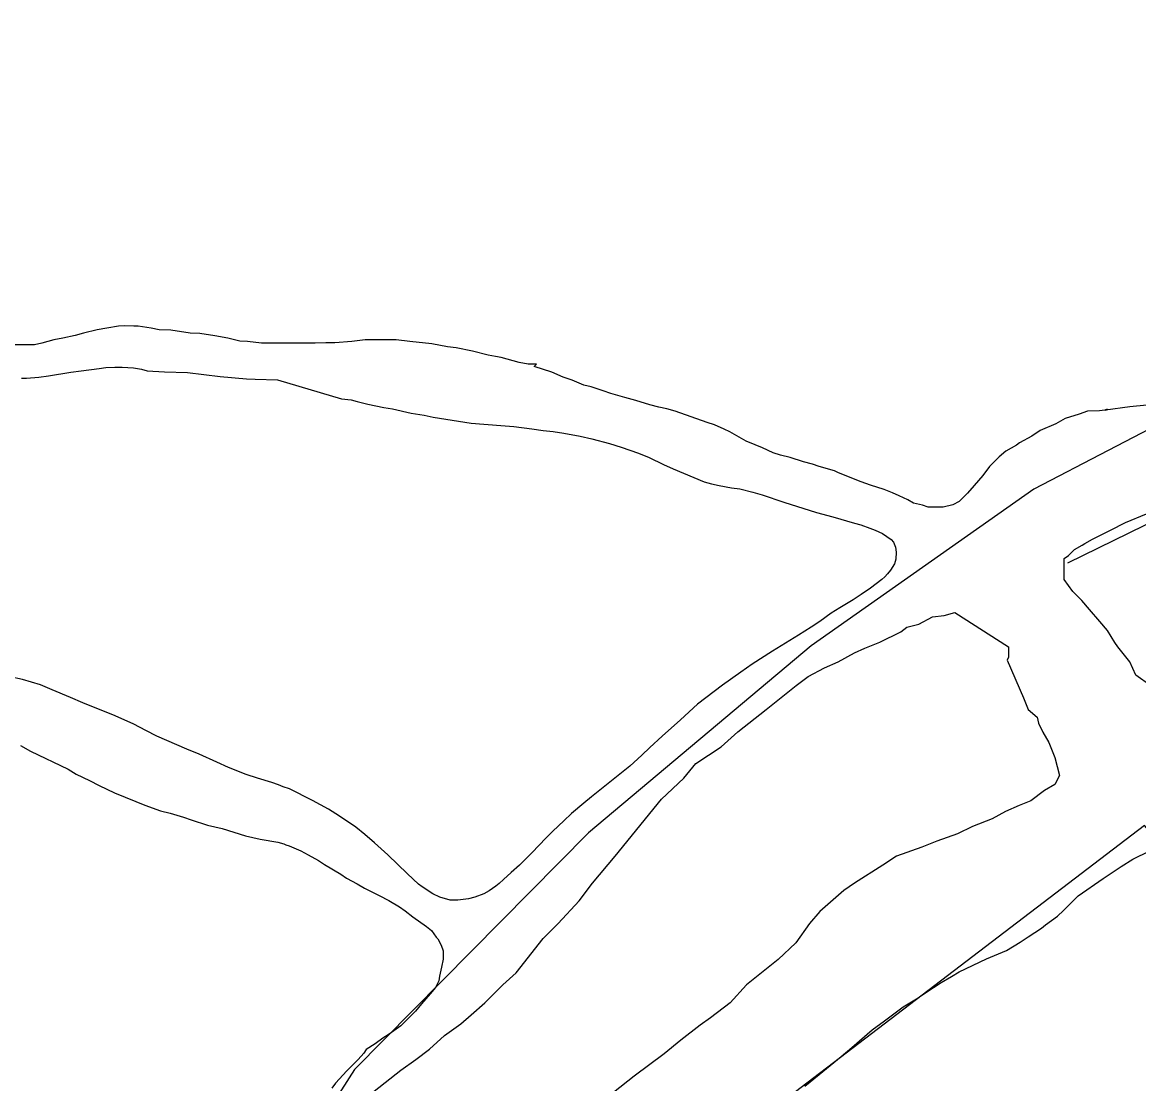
# Model space of a CAD drawing. Extents: x 3355724 to 3393621, y 594744 to 620174.
# Drawn here: x 3366451 to 3367585, y 602356 to 603434 of the extents above; entities that cross this region are included whole.
import ezdxf

# ---------------------------------------------------------------- set-up
doc = ezdxf.new("R2010")
doc.units = 0
for name, color, linetype in [('V-SITE-VEGE', 7, 'Continuous'), ('V-TOPO-SHOR', 7, 'Continuous'), ('V-UTIL-LINE', 7, 'Continuous')]:
    doc.layers.add(name, color=color, linetype=linetype)

msp = doc.modelspace()

# ---------------------------------------------------------------- linework, layer by layer
at = {"layer": 'V-SITE-VEGE'}
for p, q in [((3366526.7, 603121.8), (3366513, 603118.4)), ((3366536.5, 603123.5), (3366526.7, 603121.8)), ((3366548.5, 603125.3), (3366536.5, 603123.5)), ((3366554.8, 603125.8), (3366548.5, 603125.3)), ((3366563.9, 603125.3), (3366554.8, 603125.8)), ((3366568.5, 603125.3), (3366563.9, 603125.3)), ((3366581.7, 603123.5), (3366568.5, 603125.3)), ((3366589.7, 603121.8), (3366581.7, 603123.5)), ((3366601.7, 603121.2), (3366589.7, 603121.8)), ((3366621.2, 603118.4), (3366601.7, 603121.2)), ((3366482.6, 603111.6), (3366470.6, 603108.1)), ((3366491.8, 603113.3), (3366482.6, 603111.6)), ((3366504.4, 603116.1), (3366491.8, 603113.3)), ((3366513, 603118.4), (3366504.4, 603116.1)), ((3366630.9, 603117.8), (3366621.2, 603118.4)), ((3366646.4, 603115.5), (3366630.9, 603117.8)), ((3366659.5, 603113.2), (3366646.4, 603115.5)), ((3366671.6, 603110.3), (3366659.5, 603113.2)), ((3366679.6, 603109.7), (3366671.6, 603110.3)), ((3366693.9, 603108), (3366679.6, 603109.7)), ((3366759.2, 603108.6), (3366748.3, 603108)), ((3366768.3, 603108.6), (3366759.2, 603108.6)), ((3366785.5, 603109.7), (3366768.3, 603108.6)), ((3366799.2, 603111.4), (3366785.5, 603109.7)), ((3366830.7, 603111.4), (3366799.2, 603111.4)), ((3366844.5, 603109.7), (3366830.7, 603111.4)), ((3366866.8, 603107.4), (3366844.5, 603109.7)), ((3366463.2, 603106.4), (3366435.1, 603106.4)), ((3366470.6, 603108.1), (3366463.2, 603106.4)), ((3366748.3, 603108), (3366693.9, 603108)), ((3366882.8, 603104.5), (3366866.8, 603107.4)), ((3366891.4, 603103.3), (3366882.8, 603104.5)), ((3366908, 603099.9), (3366891.4, 603103.3)), ((3366924, 603095.9), (3366908, 603099.9)), ((3366931.5, 603094.7), (3366924, 603095.9)), ((3366937.2, 603093.6), (3366931.5, 603094.7)), ((3366955.5, 603088.4), (3366937.2, 603093.6)), ((3366964.7, 603086.7), (3366955.5, 603088.4)), ((3366973.3, 603086.7), (3366964.7, 603086.7)), ((3366971, 603084.4), (3366973.3, 603086.7)), ((3366988.7, 603078.7), (3366971, 603084.4)), ((3367000.2, 603073.5), (3366988.7, 603078.7)), ((3367009.3, 603070.6), (3367000.2, 603073.5)), ((3367021.4, 603065.5), (3367009.3, 603070.6)), ((3367028.8, 603063.8), (3367021.4, 603065.5)), ((3367040.8, 603059.8), (3367028.8, 603063.8)), ((3367048.8, 603056.9), (3367040.8, 603059.8)), ((3367063.1, 603052.9), (3367048.8, 603056.9)), ((3367074, 603050), (3367063.1, 603052.9)), ((3367088.3, 603045.4), (3367074, 603050)), ((3367097.5, 603043.1), (3367088.3, 603045.4)), ((3367105.5, 603041.4), (3367097.5, 603043.1)), ((3367114.1, 603039.1), (3367105.5, 603041.4)), ((3367553.2, 603041.2), (3367550.9, 603040)), ((3367576.1, 603043.5), (3367551.5, 603040)), ((3367551.5, 603040), (3367553.2, 603041.2)), ((3367593.3, 603045.2), (3367576.1, 603043.5)), ((3367146.7, 603027.6), (3367114.1, 603039.1)), ((3367510.3, 603031.5), (3367501.1, 603026.3)), ((3367524.6, 603036), (3367510.3, 603031.5)), ((3367533.2, 603038.9), (3367524.6, 603036)), ((3367545.2, 603039.5), (3367533.2, 603038.9)), ((3367550.9, 603040), (3367545.2, 603039.5)), ((3367154.2, 603025.3), (3367146.7, 603027.6)), ((3367163.9, 603020.8), (3367154.2, 603025.3)), ((3367169.6, 603017.9), (3367163.9, 603020.8)), ((3367179.3, 603012.7), (3367169.6, 603017.9)), ((3367485.1, 603019.5), (3367476.5, 603013.7)), ((3367501.1, 603026.3), (3367485.1, 603019.5)), ((3367186.2, 603008.7), (3367179.3, 603012.7)), ((3367195.4, 603004.7), (3367186.2, 603008.7)), ((3367463.9, 603006.9), (3367461, 603004.6)), ((3367476.5, 603013.7), (3367463.9, 603006.9)), ((3367202.8, 603001.8), (3367195.4, 603004.7)), ((3367213.7, 602996.7), (3367202.8, 603001.8)), ((3367221.1, 602994.4), (3367213.7, 602996.7)), ((3367450.1, 602998.3), (3367443.3, 602992.6)), ((3367461, 603004.6), (3367450.1, 602998.3)), ((3367230.9, 602992.1), (3367221.1, 602994.4)), ((3367244.6, 602987.5), (3367230.9, 602992.1)), ((3367253.8, 602985.2), (3367244.6, 602987.5)), ((3367260.6, 602982.9), (3367253.8, 602985.2)), ((3367443.3, 602992.6), (3367433.5, 602982.8)), ((3367276.1, 602978.3), (3367260.6, 602982.9)), ((3367279.5, 602976.6), (3367276.1, 602978.3)), ((3367293.8, 602970.9), (3367279.5, 602976.6)), ((3367426.7, 602973.7), (3367418.1, 602963.4)), ((3367433.5, 602982.8), (3367426.7, 602973.7)), ((3367303, 602967.4), (3367293.8, 602970.9)), ((3367312.7, 602964), (3367303, 602967.4)), ((3367326.5, 602959.4), (3367312.7, 602964)), ((3367418.1, 602963.4), (3367411.2, 602955.9)), ((3367335, 602956), (3367326.5, 602959.4)), ((3367341.9, 602953.1), (3367335, 602956)), ((3367350.5, 602949.1), (3367341.9, 602953.1)), ((3367411.2, 602955.9), (3367402.6, 602947.4)), ((3367356.2, 602945.7), (3367350.5, 602949.1)), ((3367365.4, 602943.4), (3367356.2, 602945.7)), ((3367371.1, 602941.6), (3367365.4, 602943.4)), ((3367386.6, 602941.6), (3367371.1, 602941.6)), ((3367396.3, 602943.9), (3367386.6, 602941.6)), ((3367402.6, 602947.4), (3367396.3, 602943.9)), ((3366448.7, 602699.4), (3366459, 602693.6)), ((3366459, 602693.6), (3366497.3, 602675.3)), ((3366497.3, 602675.3), (3366505.3, 602670.1)), ((3366505.3, 602670.1), (3366519.1, 602663.8)), ((3366519.1, 602663.8), (3366528.8, 602658.7)), ((3366528.8, 602658.7), (3366544.2, 602651.2)), ((3366544.2, 602651.2), (3366566, 602642.6)), ((3366566, 602642.6), (3366575.1, 602638.6)), ((3366575.1, 602638.6), (3366591.2, 602632.9)), ((3366591.2, 602632.9), (3366600.9, 602630.6)), ((3366600.9, 602630.6), (3366614.6, 602626.6)), ((3366614.6, 602626.6), (3366622.1, 602623.7)), ((3366622.1, 602623.7), (3366638.7, 602618.5)), ((3366638.7, 602618.5), (3366653.6, 602615.1)), ((3366653.6, 602615.1), (3366677.6, 602607.6)), ((3366677.6, 602607.6), (3366692.5, 602604.2)), ((3366692.5, 602604.2), (3366710.2, 602601.3)), ((3366710.2, 602601.3), (3366716.5, 602599.6)), ((3366716.5, 602599.6), (3366718.3, 602598.5)), ((3366718.3, 602598.5), (3366721.7, 602597.3)), ((3366721.7, 602597.3), (3366733.7, 602592.2)), ((3366733.7, 602592.2), (3366741.2, 602588.1)), ((3366741.2, 602588.1), (3366751.5, 602582.4)), ((3367579.3, 602583.7), (3367596.5, 602592.3)), ((3366751.5, 602582.4), (3366757.8, 602578.4)), ((3366757.8, 602578.4), (3366774.4, 602568.7)), ((3367549, 602564.3), (3367567.3, 602576.3)), ((3367567.3, 602576.3), (3367579.3, 602583.7)), ((3366774.4, 602568.7), (3366780.1, 602564.6)), ((3366780.1, 602564.6), (3366791, 602558.9)), ((3367523.8, 602546.5), (3367549, 602564.3)), ((3366791, 602558.9), (3366798.4, 602554.3)), ((3366798.4, 602554.3), (3366813.3, 602546.9)), ((3366813.3, 602546.9), (3366823, 602541.7)), ((3366823, 602541.7), (3366833.9, 602535.4)), ((3367508.9, 602531.7), (3367523.8, 602546.5)), ((3366833.9, 602535.4), (3366839.6, 602531.4)), ((3366839.6, 602531.4), (3366847.6, 602525.1)), ((3367502.6, 602525.9), (3367508.9, 602531.7)), ((3366847.6, 602525.1), (3366861.4, 602515.4)), ((3367490.6, 602517.3), (3367502.6, 602525.9)), ((3366861.4, 602515.4), (3366866.5, 602511.4)), ((3366866.5, 602511.4), (3366871.1, 602504.5)), ((3367472.8, 602504.8), (3367486.5, 602513.9)), ((3367486.5, 602513.9), (3367490.6, 602517.3)), ((3366871.1, 602504.5), (3366872.8, 602502.8)), ((3366872.8, 602502.8), (3366876.2, 602496.5)), ((3366876.2, 602496.5), (3366878.5, 602490.7)), ((3367451, 602491), (3367464.8, 602499.6)), ((3367464.8, 602499.6), (3367472.8, 602504.8)), ((3366878.5, 602490.7), (3366878.5, 602482.2)), ((3367430.4, 602482.5), (3367451, 602491)), ((3366876.8, 602474.1), (3366874.5, 602465)), ((3366878.5, 602482.2), (3366876.8, 602474.1)), ((3367402.9, 602469.3), (3367430.4, 602482.5)), ((3366874.5, 602465), (3366873.9, 602460.4)), ((3367384.6, 602458.4), (3367394.9, 602464.7)), ((3367394.9, 602464.7), (3367402.9, 602469.3)), ((3366870.5, 602453.5), (3366865.3, 602447.2)), ((3366873.9, 602460.4), (3366870.5, 602453.5)), ((3367359.4, 602441.8), (3367376.6, 602453.3)), ((3367376.6, 602453.3), (3367384.6, 602458.4)), ((3366865.3, 602447.2), (3366856.2, 602436.9)), ((3367345.7, 602433.8), (3367359.4, 602441.8)), ((3366850.4, 602429.5), (3366835.5, 602414.6)), ((3366856.2, 602436.9), (3366850.4, 602429.5)), ((3367326.8, 602419.5), (3367345.7, 602433.8)), ((3367314.2, 602410.4), (3367326.8, 602419.5)), ((3366823.5, 602406), (3366817.2, 602402)), ((3366835.5, 602414.6), (3366823.5, 602406)), ((3367293.5, 602392.6), (3367314.2, 602410.4)), ((3366809.2, 602396.3), (3366800, 602390.6)), ((3366817.2, 602402), (3366809.2, 602396.3)), ((3366797.7, 602386.6), (3366792, 602380.3)), ((3366800, 602390.6), (3366797.7, 602386.6)), ((3367260.3, 602365.2), (3367282.7, 602383.5)), ((3367282.7, 602383.5), (3367293.5, 602392.6)), ((3366792, 602380.3), (3366780.6, 602368.8)), ((3366780.6, 602368.8), (3366769.1, 602356.3)), ((3367246, 602353.2), (3367260.3, 602365.2)), ((3366769.1, 602356.3), (3366765.1, 602351.1))]:
    msp.add_line(p, q, dxfattribs=at)
for points in [[(3366449.7, 603072.6), (3366455, 603072.6), (3366467.3, 603073.5), (3366477.3, 603074.8), (3366500, 603078.6), (3366510.3, 603080.2), (3366528.8, 603082.4), (3366535.4, 603083.4), (3366544.8, 603083.9), (3366552.1, 603083.9), (3366563.8, 603083.2), (3366571.7, 603081.8), (3366577.5, 603080), (3366595.3, 603079), (3366618.4, 603078.2), (3366651.8, 603074.4), (3366678.4, 603071.8), (3366687.3, 603071.7), (3366710, 603071), (3366775, 603051.7), (3366784.9, 603050.6), (3366790.8, 603049), (3366801.7, 603046.3), (3366818.2, 603042.9), (3366826.7, 603041.5), (3366846, 603037), (3366858.9, 603034.9), (3366868.2, 603033.1), (3366881.2, 603030.9), (3366906.9, 603026.7), (3366937, 603024.5), (3366950, 603023.4), (3366968.6, 603021.1), (3366979.9, 603019.5), (3366990.3, 603018.4), (3367001.1, 603016.8), (3367017.6, 603013.6), (3367029.4, 603010.9), (3367047.5, 603006.1), (3367059.3, 603002.6), (3367076.9, 602996.5), (3367087.6, 602991.9), (3367102.4, 602984.7), (3367112.1, 602980.4), (3367133, 602971.6), (3367143.7, 602967.3), (3367151.2, 602965.1), (3367159, 602963.5), (3367171.4, 602961.2), (3367180, 602960), (3367193.1, 602956.8), (3367202.4, 602954), (3367224.4, 602946.5), (3367257.7, 602936.2), (3367274.4, 602931.7), (3367296.3, 602925.3), (3367302.8, 602923.5), (3367312.1, 602920.2), (3367317.5, 602918.1), (3367324.8, 602914.9)], [(3367597.4, 602760), (3367582.2, 602770.7), (3367576.2, 602784.4), (3367564, 602799.6), (3367561, 602804.1), (3367553.4, 602816.3), (3367545.8, 602825.4), (3367535.1, 602837.6), (3367527.5, 602846.7), (3367518.4, 602855.9), (3367509.3, 602868), (3367509.3, 602889.3), (3367513.9, 602892.4), (3367520, 602898.4), (3367527.6, 602903), (3367530.6, 602904.5), (3367538.2, 602909.1), (3367556.5, 602918.2), (3367571.7, 602925.8), (3367593, 602934.9)], [(3367324.8, 602914.9), (3367333.6, 602908.7), (3367336, 602906), (3367338, 602900.7), (3367338.7, 602895.9), (3367338.5, 602888.8), (3367337.1, 602884), (3367333.1, 602877.4), (3367329.9, 602873.9), (3367327.2, 602870.7), (3367324, 602867.9), (3367312.8, 602859.3), (3367303.3, 602852.7), (3367295.1, 602847.5), (3367281.6, 602839.3), (3367272.8, 602833.8), (3367261.1, 602825.5), (3367252.5, 602819.7), (3367239.4, 602811.5), (3367213, 602795.2), (3367192.5, 602782), (3367180.7, 602774), (3367162.2, 602760.5), (3367136.7, 602741.2), (3367119.5, 602725.4), (3367101, 602709), (3367088.5, 602697.4), (3367080.4, 602689.5), (3367068, 602678.2), (3367029.2, 602647.3), (3367021.2, 602640.6), (3367008.9, 602630.1), (3367000.9, 602622.8), (3366989.9, 602612.4), (3366983.1, 602605.7), (3366968.4, 602590.4), (3366955.8, 602577.7), (3366947.5, 602570.3), (3366939.8, 602563.2), (3366935.4, 602559.2), (3366931.9, 602556.3), (3366925.2, 602551.8), (3366919.6, 602548.8), (3366910.6, 602545.3), (3366904, 602543.6), (3366893.1, 602542.3), (3366885.6, 602542.3), (3366874.9, 602545.3), (3366867.9, 602548.7), (3366857.1, 602555.7), (3366853.4, 602558.6), (3366842.2, 602568.8), (3366822.2, 602588.4), (3366808.6, 602600.5), (3366798.9, 602609), (3366789.5, 602616.3), (3366772.9, 602627.7), (3366761.9, 602634.7), (3366745.5, 602643.5), (3366722.1, 602655.3), (3366715.7, 602657.2), (3366713.4, 602658.3), (3366710.9, 602659.4), (3366704.4, 602661.7), (3366689.5, 602666), (3366678, 602670), (3366660.3, 602677), (3366648.4, 602682.3), (3366630.4, 602690.4), (3366617.9, 602695.5), (3366587.5, 602708.9), (3366576.3, 602714.5), (3366564.1, 602720.9), (3366544.9, 602729.4), (3366512.1, 602742.8), (3366499.6, 602748.2), (3366481.1, 602756), (3366469, 602761), (3366450.7, 602766.4), (3366438.3, 602769.1)], [(3367016.5, 602541.4), (3367030.2, 602559.6), (3367053, 602587), (3367100.2, 602644.7), (3367123, 602666), (3367135.2, 602681.2), (3367161, 602697.9), (3367177.7, 602713.1), (3367206.6, 602735.9), (3367237.1, 602760.2), (3367249.2, 602769.3), (3367266, 602778.4), (3367279.7, 602784.5), (3367296.4, 602793.6), (3367307, 602798.2), (3367322.2, 602804.3), (3367343.5, 602814.9), (3367349.6, 602819.5), (3367361.8, 602822.5), (3367375.5, 602830.1), (3367387.6, 602831.6), (3367398.3, 602834.6), (3367453, 602799.6), (3367453, 602789), (3367451.5, 602786), (3367468.2, 602747.9)], [(3367468.2, 602747.9), (3367472.8, 602735.8), (3367481.9, 602728.2), (3367483.4, 602722.1), (3367487.9, 602713), (3367494, 602702.3), (3367500.1, 602687.1), (3367504.6, 602668.8), (3367500.1, 602659.7), (3367489.4, 602653.6), (3367475.7, 602643), (3367463.6, 602638.5), (3367449.9, 602632.4), (3367436.2, 602624.8), (3367416.4, 602617.2), (3367401.2, 602609.6), (3367379.9, 602602), (3367364.7, 602595.9), (3367338.9, 602586.8), (3367325.2, 602577.7), (3367296.3, 602559.5), (3367285.6, 602551.9), (3367261.3, 602530.6), (3367250.6, 602518.4), (3367236.9, 602498.7), (3367218.7, 602482), (3367186.7, 602456.1), (3367170, 602437.9), (3367150.2, 602422.7), (3367139.6, 602415.1), (3367119.8, 602399.9), (3367103.1, 602386.2), (3367072.6, 602363.4), (3367051.4, 602346.7)], [(3366808.1, 602348.3), (3366835.4, 602369.6), (3366850.7, 602380.3), (3366864.3, 602390.9), (3366879.6, 602404.6), (3366896.3, 602416.7), (3366906.9, 602425.8), (3366920.6, 602438), (3366938.9, 602456.2), (3366952.6, 602468.4), (3366980, 602503.4), (3366995.2, 602518.6), (3367016.5, 602541.4)]]:
    msp.add_lwpolyline(points, dxfattribs=at)
at = {"layer": 'V-TOPO-SHOR'}
for points in [[(3367513.2, 602884.9), (3367777.7, 603014.2), (3368015.1, 603096.6), (3368100.7, 603112.4), (3368128, 603120.3)], [(3367993.1, 602333), (3367941.9, 602311.5), (3367856.2, 602418), (3367728, 602490.2), (3367689.5, 602502.9), (3367591, 602618), (3366512.9, 601795.4)]]:
    msp.add_lwpolyline(points, dxfattribs=at)
at = {"layer": 'V-UTIL-LINE'}
msp.add_lwpolyline([(3373869.8, 603434.1), (3369595.2, 603170.4), (3369382.8, 603248.9), (3369090.9, 603298.9), (3368808.8, 603311.4), (3368618.3, 603310.2), (3368449.6, 603295.9), (3368208.6, 603253.7), (3367948.3, 603186.5), (3367705.1, 603077.7), (3367478.7, 602959.9), (3367252.4, 602800.5), (3367026.2, 602610.6), (3366788.1, 602370.1), (3366382.1, 601735.1), (3365545.4, 600143.4)], dxfattribs=at)

doc.saveas('drawing.dxf')
